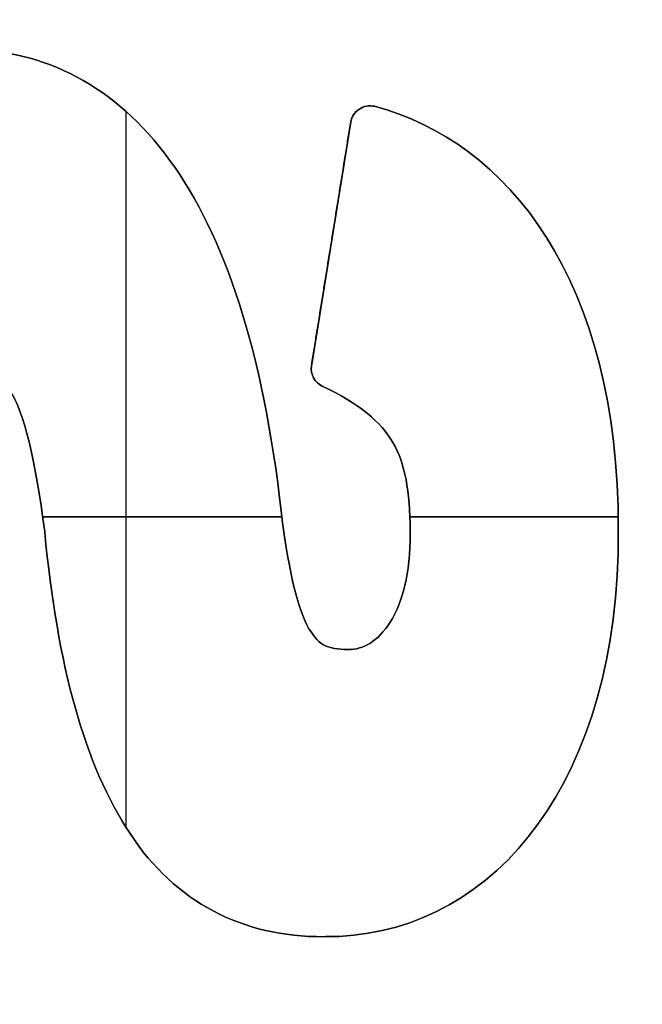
# Model space of a CAD drawing. Header units: millimetres. Extents: x -661 to 720, y -255 to 255.
# Tile 637 of 656: x -469.58 to -467.89, y -27.02 to -24.35. Entities that reach past the tile are written whole.
import ezdxf

# ---------------------------------------------------------------- set-up
doc = ezdxf.new("R2010")
doc.units = ezdxf.units.MM
doc.layers.add('Floreana 120', color=18, linetype='Continuous', true_color=0x000000)

msp = doc.modelspace()

# ---------------------------------------------------------------- linework, layer by layer
at = {"layer": 'Floreana 120', "color": 253, "true_color": 0x97aaae}
for p, q in [((-469.292, -26.5446, -0.2), (-469.292, -24.5963, -0.2)), ((-469.292, -26.5446, -0.1), (-469.292, -24.5963, -0.1)), ((-469.292, -26.5446, -0.1), (-469.292, -24.5963, -0.1)), ((-469.292, -26.5446, -0.2), (-469.292, -24.5963, -0.2)), ((-468.6817, -24.6246, -0.15), (-468.7887, -25.289, -0.15)), ((-468.6817, -24.6246, -0.15), (-468.7887, -25.289, -0.15)), ((-468.7352, -24.9568, -0.2), (-468.7352, -24.9568, -0.1)), ((-468.7352, -24.9568, -0.2), (-468.7352, -24.9568, -0.1)), ((-468.8689, -25.6989, -0.2), (-469.5192, -25.6989, -0.2)), ((-469.5192, -25.6989, -0.1), (-468.8689, -25.6989, -0.1)), ((-469.5192, -25.6989, -0.1), (-468.8689, -25.6989, -0.1)), ((-468.8689, -25.6989, -0.2), (-469.5192, -25.6989, -0.2)), ((-467.9543, -25.6989, -0.2), (-468.5207, -25.6989, -0.2)), ((-468.5207, -25.6989, -0.1), (-467.9543, -25.6989, -0.1)), ((-468.5207, -25.6989, -0.1), (-467.9543, -25.6989, -0.1)), ((-467.9543, -25.6989, -0.2), (-468.5207, -25.6989, -0.2)), ((-468.5198, -25.7448, -0.15), (-468.5198, -25.7368, -0.15)), ((-468.5198, -25.7448, -0.15), (-468.5198, -25.7368, -0.15)), ((-468.5198, -25.7408, -0.1), (-468.5198, -25.7408, -0.2)), ((-468.5198, -25.7408, -0.1), (-468.5198, -25.7408, -0.2))]:
    msp.add_line(p, q, dxfattribs=at)
at = {"layer": 'Floreana 120', "color": 250, "true_color": 0x282421}
for points, knots in [([(-652.0296, -251, 10), (-475.5296, -251, 10), (-299.0296, -251, 10), (-294.0296, -251, 10), (-294.0296, -246, 10), (-294.0296, 0, 10), (-294.0296, 246, 10), (-294.0296, 251, 10), (-299.0296, 251, 10), (-475.5296, 251, 10), (-652.0296, 251, 10), (-657.0296, 251, 10), (-657.0296, 246, 10), (-657.0296, 0, 10), (-657.0296, -246, 10), (-657.0296, -251, 10), (-652.0296, -251, 10)], [0, 0, 0, 353, 353, 363, 363, 855, 855, 865, 865, 1218, 1218, 1228, 1228, 1720, 1720, 1730, 1730, 1730]), ([(-294.0296, 246), (-294.0296, 0), (-294.0296, -246), (-294.0296, -251), (-299.0296, -251), (-475.5296, -251), (-652.0296, -251), (-657.0296, -251), (-657.0296, -246), (-657.0296, 0), (-657.0296, 246), (-657.0296, 251), (-652.0296, 251), (-475.5296, 251), (-299.0296, 251), (-294.0296, 251), (-294.0296, 246)], [0, 0, 0, 492, 492, 502, 502, 855, 855, 865, 865, 1357, 1357, 1367, 1367, 1720, 1720, 1730, 1730, 1730])]:
    msp.add_rational_spline(points, [1, 1, 1, 0.707106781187, 1, 1, 1, 0.707106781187, 1, 1, 1, 0.707106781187, 1, 1, 1, 0.707106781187, 1], degree=2, knots=knots, dxfattribs=at)
at = {"layer": 'Floreana 120', "color": 253, "true_color": 0x97aaae}
for points in [[(-482.5296, -39.5), (-475.5296, -39.5), (-468.5296, -39.5), (-465.5296, -39.5), (-465.5296, -36.5), (-465.5296, 0), (-465.5296, 36.5), (-465.5296, 39.5), (-468.5296, 39.5), (-475.5296, 39.5), (-482.5296, 39.5), (-485.5296, 39.5), (-485.5296, 36.5), (-485.5296, 0), (-485.5296, -36.5), (-485.5296, -39.5), (-482.5296, -39.5)], [(-468.5296, -39.5, -0.1), (-475.5296, -39.5, -0.1), (-482.5296, -39.5, -0.1), (-485.5296, -39.5, -0.1), (-485.5296, -36.5, -0.1), (-485.5296, 0, -0.1), (-485.5296, 36.5, -0.1), (-485.5296, 39.5, -0.1), (-482.5296, 39.5, -0.1), (-475.5296, 39.5, -0.1), (-468.5296, 39.5, -0.1), (-465.5296, 39.5, -0.1), (-465.5296, 36.5, -0.1), (-465.5296, 0, -0.1), (-465.5296, -36.5, -0.1), (-465.5296, -39.5, -0.1), (-468.5296, -39.5, -0.1)]]:
    msp.add_rational_spline(points, [1, 1, 1, 0.707106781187, 1, 1, 1, 0.707106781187, 1, 1, 1, 0.707106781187, 1, 1, 1, 0.707106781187, 1], degree=2, knots=[0, 0, 0, 14, 14, 20, 20, 93, 93, 99, 99, 113, 113, 119, 119, 192, 192, 198, 198, 198], dxfattribs=at)
for points, knots in [([(-470.4141, -26.6272, -0.2), (-470.5633, -26.4093, -0.2), (-470.6318, -26.1027, -0.2), (-470.6325, -25.7349, -0.2), (-470.6318, -25.34, -0.2), (-470.5597, -25.0158, -0.2), (-470.4108, -24.7858, -0.2), (-470.2629, -24.5545, -0.2), (-470.0327, -24.4249, -0.2), (-469.7449, -24.4256, -0.2), (-469.5363, -24.4249, -0.2), (-469.3385, -24.5112, -0.2), (-469.1883, -24.7093, -0.2), (-469.0366, -24.9069, -0.2), (-468.9287, -25.2096, -0.2), (-468.875, -25.6471, -0.2), (-468.854, -25.8393, -0.2), (-468.8259, -25.9504, -0.2), (-468.7952, -26.0031, -0.2)], [0, 0, 0, 0, 0.946022, 0.946022, 0.946022, 1.947042, 1.947042, 1.947042, 2.773577, 2.773577, 2.773577, 3.44654, 3.44654, 3.44654, 4.457775, 4.457775, 4.457775, 4.826733, 4.826733, 4.826733, 4.826733]), ([(-468.7952, -26.0031, -0.1), (-468.8259, -25.9504, -0.1), (-468.854, -25.8393, -0.1), (-468.875, -25.6471, -0.1), (-468.9287, -25.2096, -0.1), (-469.0366, -24.9069, -0.1), (-469.1883, -24.7093, -0.1), (-469.3385, -24.5112, -0.1), (-469.5363, -24.4249, -0.1), (-469.7449, -24.4256, -0.1), (-470.0327, -24.4249, -0.1), (-470.2629, -24.5545, -0.1), (-470.4108, -24.7858, -0.1), (-470.5597, -25.0158, -0.1), (-470.6318, -25.34, -0.1), (-470.6325, -25.7349, -0.1), (-470.6318, -26.1027, -0.1), (-470.5633, -26.4093, -0.1), (-470.4141, -26.6272, -0.1)], [0, 0, 0, 0, 0.368958, 0.368958, 0.368958, 1.380193, 1.380193, 1.380193, 2.053156, 2.053156, 2.053156, 2.879691, 2.879691, 2.879691, 3.880712, 3.880712, 3.880712, 4.826733, 4.826733, 4.826733, 4.826733]), ([(-468.7952, -26.0031, -0.2), (-468.8259, -25.9504, -0.2), (-468.854, -25.8393, -0.2), (-468.875, -25.6471, -0.2), (-468.9287, -25.2096, -0.2), (-469.0366, -24.9069, -0.2), (-469.1883, -24.7093, -0.2), (-469.3385, -24.5112, -0.2), (-469.5363, -24.4249, -0.2), (-469.7449, -24.4256, -0.2), (-470.0327, -24.4249, -0.2), (-470.2629, -24.5545, -0.2), (-470.4108, -24.7858, -0.2), (-470.5597, -25.0158, -0.2), (-470.6318, -25.34, -0.2), (-470.6325, -25.7349, -0.2), (-470.6318, -26.1027, -0.2), (-470.5633, -26.4093, -0.2), (-470.4141, -26.6272, -0.2)], [27, 27, 27, 27, 27.458643, 27.458643, 27.458643, 28.715686, 28.715686, 28.715686, 29.552231, 29.552231, 29.552231, 30.579677, 30.579677, 30.579677, 31.824023, 31.824023, 31.824023, 33, 33, 33, 33]), ([(-470.4141, -26.6272, -0.1), (-470.5633, -26.4093, -0.1), (-470.6318, -26.1027, -0.1), (-470.6325, -25.7349, -0.1), (-470.6318, -25.34, -0.1), (-470.5597, -25.0158, -0.1), (-470.4108, -24.7858, -0.1), (-470.2629, -24.5545, -0.1), (-470.0327, -24.4249, -0.1), (-469.7449, -24.4256, -0.1), (-469.5363, -24.4249, -0.1), (-469.3385, -24.5112, -0.1), (-469.1883, -24.7093, -0.1), (-469.0366, -24.9069, -0.1), (-468.9287, -25.2096, -0.1), (-468.875, -25.6471, -0.1), (-468.854, -25.8393, -0.1), (-468.8259, -25.9504, -0.1), (-468.7952, -26.0031, -0.1)], [-33, -33, -33, -33, -31.824023, -31.824023, -31.824023, -30.579677, -30.579677, -30.579677, -29.552231, -29.552231, -29.552231, -28.715686, -28.715686, -28.715686, -27.458643, -27.458643, -27.458643, -27, -27, -27, -27]), ([(-468.7952, -26.0031, -0.15), (-468.8259, -25.9504, -0.15), (-468.854, -25.8393, -0.15), (-468.875, -25.6471, -0.15), (-468.9287, -25.2096, -0.15), (-469.0366, -24.9069, -0.15), (-469.1883, -24.7093, -0.15), (-469.3385, -24.5112, -0.15), (-469.5363, -24.4249, -0.15), (-469.7449, -24.4256, -0.15), (-470.0327, -24.4249, -0.15), (-470.2629, -24.5545, -0.15), (-470.4108, -24.7858, -0.15), (-470.5597, -25.0158, -0.15), (-470.6318, -25.34, -0.15), (-470.6325, -25.7349, -0.15), (-470.6318, -26.1027, -0.15), (-470.5633, -26.4093, -0.15), (-470.4141, -26.6272, -0.15)], [27, 27, 27, 27, 28, 28, 28, 29, 29, 29, 30, 30, 30, 31, 31, 31, 32, 32, 32, 33, 33, 33, 33]), ([(-468.7952, -26.0031, -0.1), (-468.8259, -25.9504, -0.1), (-468.854, -25.8393, -0.1), (-468.875, -25.6471, -0.1), (-468.9287, -25.2096, -0.1), (-469.0366, -24.9069, -0.1), (-469.1883, -24.7093, -0.1), (-469.3385, -24.5112, -0.1), (-469.5363, -24.4249, -0.1), (-469.7449, -24.4256, -0.1), (-470.0327, -24.4249, -0.1), (-470.2629, -24.5545, -0.1), (-470.4108, -24.7858, -0.1), (-470.5597, -25.0158, -0.1), (-470.6318, -25.34, -0.1), (-470.6325, -25.7349, -0.1), (-470.6318, -26.1027, -0.1), (-470.5633, -26.4093, -0.1), (-470.4141, -26.6272, -0.1)], [0, 0, 0, 0, 0.368958, 0.368958, 0.368958, 1.380193, 1.380193, 1.380193, 2.053156, 2.053156, 2.053156, 2.879691, 2.879691, 2.879691, 3.880712, 3.880712, 3.880712, 4.826733, 4.826733, 4.826733, 4.826733]), ([(-468.7952, -26.0031, -0.2), (-468.8259, -25.9504, -0.2), (-468.854, -25.8393, -0.2), (-468.875, -25.6471, -0.2), (-468.9287, -25.2096, -0.2), (-469.0366, -24.9069, -0.2), (-469.1883, -24.7093, -0.2), (-469.3385, -24.5112, -0.2), (-469.5363, -24.4249, -0.2), (-469.7449, -24.4256, -0.2), (-470.0327, -24.4249, -0.2), (-470.2629, -24.5545, -0.2), (-470.4108, -24.7858, -0.2), (-470.5597, -25.0158, -0.2), (-470.6318, -25.34, -0.2), (-470.6325, -25.7349, -0.2), (-470.6318, -26.1027, -0.2), (-470.5633, -26.4093, -0.2), (-470.4141, -26.6272, -0.2)], [27, 27, 27, 27, 27.458643, 27.458643, 27.458643, 28.715686, 28.715686, 28.715686, 29.552231, 29.552231, 29.552231, 30.579677, 30.579677, 30.579677, 31.824023, 31.824023, 31.824023, 33, 33, 33, 33]), ([(-470.4141, -26.6272, -0.1), (-470.5633, -26.4093, -0.1), (-470.6318, -26.1027, -0.1), (-470.6325, -25.7349, -0.1), (-470.6318, -25.34, -0.1), (-470.5597, -25.0158, -0.1), (-470.4108, -24.7858, -0.1), (-470.2629, -24.5545, -0.1), (-470.0327, -24.4249, -0.1), (-469.7449, -24.4256, -0.1), (-469.5363, -24.4249, -0.1), (-469.3385, -24.5112, -0.1), (-469.1883, -24.7093, -0.1), (-469.0366, -24.9069, -0.1), (-468.9287, -25.2096, -0.1), (-468.875, -25.6471, -0.1), (-468.854, -25.8393, -0.1), (-468.8259, -25.9504, -0.1), (-468.7952, -26.0031, -0.1)], [-33, -33, -33, -33, -31.824023, -31.824023, -31.824023, -30.579677, -30.579677, -30.579677, -29.552231, -29.552231, -29.552231, -28.715686, -28.715686, -28.715686, -27.458643, -27.458643, -27.458643, -27, -27, -27, -27]), ([(-468.7952, -26.0031, -0.15), (-468.8259, -25.9504, -0.15), (-468.854, -25.8393, -0.15), (-468.875, -25.6471, -0.15), (-468.9287, -25.2096, -0.15), (-469.0366, -24.9069, -0.15), (-469.1883, -24.7093, -0.15), (-469.3385, -24.5112, -0.15), (-469.5363, -24.4249, -0.15), (-469.7449, -24.4256, -0.15), (-470.0327, -24.4249, -0.15), (-470.2629, -24.5545, -0.15), (-470.4108, -24.7858, -0.15), (-470.5597, -25.0158, -0.15), (-470.6318, -25.34, -0.15), (-470.6325, -25.7349, -0.15), (-470.6318, -26.1027, -0.15), (-470.5633, -26.4093, -0.15), (-470.4141, -26.6272, -0.15)], [27, 27, 27, 27, 28, 28, 28, 29, 29, 29, 30, 30, 30, 31, 31, 31, 32, 32, 32, 33, 33, 33, 33]), ([(-470.4141, -26.6272, -0.2), (-470.5633, -26.4093, -0.2), (-470.6318, -26.1027, -0.2), (-470.6325, -25.7349, -0.2), (-470.6318, -25.34, -0.2), (-470.5597, -25.0158, -0.2), (-470.4108, -24.7858, -0.2), (-470.2629, -24.5545, -0.2), (-470.0327, -24.4249, -0.2), (-469.7449, -24.4256, -0.2), (-469.5363, -24.4249, -0.2), (-469.3385, -24.5112, -0.2), (-469.1883, -24.7093, -0.2), (-469.0366, -24.9069, -0.2), (-468.9287, -25.2096, -0.2), (-468.875, -25.6471, -0.2), (-468.854, -25.8393, -0.2), (-468.8259, -25.9504, -0.2), (-468.7952, -26.0031, -0.2)], [0, 0, 0, 0, 0.946022, 0.946022, 0.946022, 1.947042, 1.947042, 1.947042, 2.773577, 2.773577, 2.773577, 3.44654, 3.44654, 3.44654, 4.457775, 4.457775, 4.457775, 4.826733, 4.826733, 4.826733, 4.826733]), ([(-468.6171, -24.582, -0.2), (-468.2557, -24.6783, -0.2), (-467.9527, -25.0519, -0.2), (-467.9541, -25.7349, -0.2), (-467.9515, -26.4157, -0.2), (-468.2861, -26.8195, -0.2), (-468.7134, -26.84, -0.2)], [0, 0, 0, 0, 1.538031, 1.538031, 1.538031, 3.17098, 3.17098, 3.17098, 3.17098]), ([(-468.7134, -26.84, -0.1), (-468.2861, -26.8195, -0.1), (-467.9515, -26.4157, -0.1), (-467.9541, -25.7349, -0.1), (-467.9527, -25.0519, -0.1), (-468.2557, -24.6783, -0.1), (-468.6171, -24.582, -0.1)], [0, 0, 0, 0, 1.632949, 1.632949, 1.632949, 3.17098, 3.17098, 3.17098, 3.17098]), ([(-468.7134, -26.84, -0.1), (-468.2861, -26.8195, -0.1), (-467.9515, -26.4157, -0.1), (-467.9541, -25.7349, -0.1), (-467.9527, -25.0519, -0.1), (-468.2557, -24.6783, -0.1), (-468.6171, -24.582, -0.1)], [0, 0, 0, 0, 1.632949, 1.632949, 1.632949, 3.17098, 3.17098, 3.17098, 3.17098]), ([(-468.7134, -26.84, -0.2), (-468.2861, -26.8195, -0.2), (-467.9515, -26.4157, -0.2), (-467.9541, -25.7349, -0.2), (-467.9527, -25.0519, -0.2), (-468.2557, -24.6783, -0.2), (-468.6171, -24.582, -0.2)], [15, 15, 15, 15, 16.029933, 16.029933, 16.029933, 17, 17, 17, 17]), ([(-468.6171, -24.582, -0.1), (-468.2557, -24.6783, -0.1), (-467.9527, -25.0519, -0.1), (-467.9541, -25.7349, -0.1), (-467.9515, -26.4157, -0.1), (-468.2861, -26.8195, -0.1), (-468.7134, -26.84, -0.1)], [-17, -17, -17, -17, -16.029933, -16.029933, -16.029933, -15, -15, -15, -15]), ([(-468.7134, -26.84, -0.15), (-468.2861, -26.8195, -0.15), (-467.9515, -26.4157, -0.15), (-467.9541, -25.7349, -0.15), (-467.9527, -25.0519, -0.15), (-468.2557, -24.6783, -0.15), (-468.6171, -24.582, -0.15)], [15, 15, 15, 15, 16, 16, 16, 17, 17, 17, 17]), ([(-468.7134, -26.84, -0.2), (-468.2861, -26.8195, -0.2), (-467.9515, -26.4157, -0.2), (-467.9541, -25.7349, -0.2), (-467.9527, -25.0519, -0.2), (-468.2557, -24.6783, -0.2), (-468.6171, -24.582, -0.2)], [15, 15, 15, 15, 16.029933, 16.029933, 16.029933, 17, 17, 17, 17]), ([(-468.6171, -24.582, -0.1), (-468.2557, -24.6783, -0.1), (-467.9527, -25.0519, -0.1), (-467.9541, -25.7349, -0.1), (-467.9515, -26.4157, -0.1), (-468.2861, -26.8195, -0.1), (-468.7134, -26.84, -0.1)], [-17, -17, -17, -17, -16.029933, -16.029933, -16.029933, -15, -15, -15, -15]), ([(-468.7134, -26.84, -0.15), (-468.2861, -26.8195, -0.15), (-467.9515, -26.4157, -0.15), (-467.9541, -25.7349, -0.15), (-467.9527, -25.0519, -0.15), (-468.2557, -24.6783, -0.15), (-468.6171, -24.582, -0.15)], [15, 15, 15, 15, 16, 16, 16, 17, 17, 17, 17]), ([(-468.6171, -24.582, -0.2), (-468.2557, -24.6783, -0.2), (-467.9527, -25.0519, -0.2), (-467.9541, -25.7349, -0.2), (-467.9515, -26.4157, -0.2), (-468.2861, -26.8195, -0.2), (-468.7134, -26.84, -0.2)], [0, 0, 0, 0, 1.538031, 1.538031, 1.538031, 3.17098, 3.17098, 3.17098, 3.17098]), ([(-468.7591, -25.3432, -0.2), (-468.7791, -25.3332, -0.2), (-468.792, -25.3115, -0.2), (-468.7887, -25.289, -0.2), (-468.7887, -25.289, -0.2), (-468.6817, -24.6246, -0.2), (-468.6817, -24.6246, -0.2), (-468.6795, -24.6103, -0.2), (-468.6712, -24.5975, -0.2), (-468.6581, -24.5896, -0.2)], [0, 0, 0, 0, 0.0703936, 0.0703936, 0.0703936, 0.743342, 0.743342, 0.743342, 0.7883097, 0.7883097, 0.7883097, 0.7883097]), ([(-468.6581, -24.5896, -0.1), (-468.6712, -24.5975, -0.1), (-468.6795, -24.6103, -0.1), (-468.6817, -24.6246, -0.1), (-468.7174, -24.846, -0.1), (-468.753, -25.0675, -0.1), (-468.7887, -25.289, -0.1), (-468.792, -25.3115, -0.1), (-468.7791, -25.3332, -0.1), (-468.7591, -25.3432, -0.1)], [0, 0, 0, 0, 0.0449677, 0.0449677, 0.0449677, 0.7179111, 0.7179111, 0.7179111, 0.7883108, 0.7883108, 0.7883108, 0.7883108]), ([(-468.6581, -24.5896, -0.1), (-468.6712, -24.5975, -0.1), (-468.6795, -24.6103, -0.1), (-468.6817, -24.6246, -0.1), (-468.7174, -24.846, -0.1), (-468.753, -25.0675, -0.1), (-468.7887, -25.289, -0.1), (-468.792, -25.3115, -0.1), (-468.7791, -25.3332, -0.1), (-468.7591, -25.3432, -0.1)], [0, 0, 0, 0, 0.0449677, 0.0449677, 0.0449677, 0.7179111, 0.7179111, 0.7179111, 0.7883108, 0.7883108, 0.7883108, 0.7883108]), ([(-468.7591, -25.3432, -0.2), (-468.7791, -25.3332, -0.2), (-468.792, -25.3115, -0.2), (-468.7887, -25.289, -0.2), (-468.7887, -25.289, -0.2), (-468.6817, -24.6246, -0.2), (-468.6817, -24.6246, -0.2), (-468.6795, -24.6103, -0.2), (-468.6712, -24.5975, -0.2), (-468.6581, -24.5896, -0.2)], [0, 0, 0, 0, 0.0703936, 0.0703936, 0.0703936, 0.743342, 0.743342, 0.743342, 0.7883097, 0.7883097, 0.7883097, 0.7883097]), ([(-468.6895, -26.06, -0.2), (-468.6457, -26.0595, -0.2), (-468.6085, -26.0374, -0.2), (-468.5746, -25.9854, -0.2), (-468.5413, -25.9337, -0.2), (-468.5195, -25.8509, -0.2), (-468.5198, -25.7448, -0.2), (-468.5198, -25.7421, -0.2), (-468.5198, -25.7395, -0.2), (-468.5198, -25.7368, -0.2), (-468.5208, -25.6283, -0.2), (-468.5341, -25.5532, -0.2), (-468.5668, -25.4969, -0.2), (-468.6004, -25.44, -0.2), (-468.6549, -25.3925, -0.2), (-468.7591, -25.3432, -0.2)], [0, 0, 0, 0, 0.1491156, 0.1491156, 0.1491156, 0.4023659, 0.4023659, 0.4023659, 0.4102897, 0.4102897, 0.4102897, 0.6602259, 0.6602259, 0.6602259, 0.9137961, 0.9137961, 0.9137961, 0.9137961]), ([(-468.7591, -25.3432, -0.2), (-468.6549, -25.3925, -0.2), (-468.6004, -25.44, -0.2), (-468.5668, -25.4969, -0.2), (-468.5341, -25.5532, -0.2), (-468.5208, -25.6283, -0.2), (-468.5198, -25.7368, -0.2)], [21, 21, 21, 21, 22.007217, 22.007217, 22.007217, 23, 23, 23, 23]), ([(-468.5198, -25.7368, -0.1), (-468.5208, -25.6283, -0.1), (-468.5341, -25.5532, -0.1), (-468.5668, -25.4969, -0.1), (-468.6004, -25.44, -0.1), (-468.6549, -25.3925, -0.1), (-468.7591, -25.3432, -0.1)], [-23, -23, -23, -23, -22.007217, -22.007217, -22.007217, -21, -21, -21, -21]), ([(-468.7591, -25.3432, -0.15), (-468.6549, -25.3925, -0.15), (-468.6004, -25.44, -0.15), (-468.5668, -25.4969, -0.15), (-468.5341, -25.5532, -0.15), (-468.5208, -25.6283, -0.15), (-468.5198, -25.7368, -0.15)], [21, 21, 21, 21, 22, 22, 22, 23, 23, 23, 23]), ([(-468.7591, -25.3432, -0.2), (-468.6549, -25.3925, -0.2), (-468.6004, -25.44, -0.2), (-468.5668, -25.4969, -0.2), (-468.5341, -25.5532, -0.2), (-468.5208, -25.6283, -0.2), (-468.5198, -25.7368, -0.2)], [21, 21, 21, 21, 22.007217, 22.007217, 22.007217, 23, 23, 23, 23]), ([(-468.5198, -25.7368, -0.1), (-468.5208, -25.6283, -0.1), (-468.5341, -25.5532, -0.1), (-468.5668, -25.4969, -0.1), (-468.6004, -25.44, -0.1), (-468.6549, -25.3925, -0.1), (-468.7591, -25.3432, -0.1)], [-23, -23, -23, -23, -22.007217, -22.007217, -22.007217, -21, -21, -21, -21]), ([(-468.7591, -25.3432, -0.15), (-468.6549, -25.3925, -0.15), (-468.6004, -25.44, -0.15), (-468.5668, -25.4969, -0.15), (-468.5341, -25.5532, -0.15), (-468.5208, -25.6283, -0.15), (-468.5198, -25.7368, -0.15)], [21, 21, 21, 21, 22, 22, 22, 23, 23, 23, 23]), ([(-468.7591, -25.3432, -0.1), (-468.6549, -25.3925, -0.1), (-468.6004, -25.44, -0.1), (-468.5668, -25.4969, -0.1), (-468.5341, -25.5532, -0.1), (-468.5208, -25.6283, -0.1), (-468.5198, -25.7368, -0.1), (-468.5198, -25.7395, -0.1), (-468.5198, -25.7421, -0.1), (-468.5198, -25.7448, -0.1), (-468.5195, -25.8509, -0.1), (-468.5413, -25.9337, -0.1), (-468.5746, -25.9854, -0.1), (-468.6085, -26.0374, -0.1), (-468.6457, -26.0595, -0.1), (-468.6895, -26.06, -0.1)], [0, 0, 0, 0, 0.2535702, 0.2535702, 0.2535702, 0.5035064, 0.5035064, 0.5035064, 0.5114302, 0.5114302, 0.5114302, 0.7646805, 0.7646805, 0.7646805, 0.9137956, 0.9137956, 0.9137956, 0.9137956]), ([(-468.7591, -25.3432, -0.1), (-468.6549, -25.3925, -0.1), (-468.6004, -25.44, -0.1), (-468.5668, -25.4969, -0.1), (-468.5341, -25.5532, -0.1), (-468.5208, -25.6283, -0.1), (-468.5198, -25.7368, -0.1), (-468.5198, -25.7395, -0.1), (-468.5198, -25.7421, -0.1), (-468.5198, -25.7448, -0.1), (-468.5195, -25.8509, -0.1), (-468.5413, -25.9337, -0.1), (-468.5746, -25.9854, -0.1), (-468.6085, -26.0374, -0.1), (-468.6457, -26.0595, -0.1), (-468.6895, -26.06, -0.1)], [0, 0, 0, 0, 0.2535702, 0.2535702, 0.2535702, 0.5035064, 0.5035064, 0.5035064, 0.5114302, 0.5114302, 0.5114302, 0.7646805, 0.7646805, 0.7646805, 0.9137956, 0.9137956, 0.9137956, 0.9137956]), ([(-468.6895, -26.06, -0.2), (-468.6457, -26.0595, -0.2), (-468.6085, -26.0374, -0.2), (-468.5746, -25.9854, -0.2), (-468.5413, -25.9337, -0.2), (-468.5195, -25.8509, -0.2), (-468.5198, -25.7448, -0.2), (-468.5198, -25.7421, -0.2), (-468.5198, -25.7395, -0.2), (-468.5198, -25.7368, -0.2), (-468.5208, -25.6283, -0.2), (-468.5341, -25.5532, -0.2), (-468.5668, -25.4969, -0.2), (-468.6004, -25.44, -0.2), (-468.6549, -25.3925, -0.2), (-468.7591, -25.3432, -0.2)], [0, 0, 0, 0, 0.1491156, 0.1491156, 0.1491156, 0.4023659, 0.4023659, 0.4023659, 0.4102897, 0.4102897, 0.4102897, 0.6602259, 0.6602259, 0.6602259, 0.9137961, 0.9137961, 0.9137961, 0.9137961]), ([(-468.7134, -26.84, -0.2), (-468.7288, -26.84, -0.2), (-468.742, -26.8408, -0.2), (-468.7551, -26.8408, -0.2), (-468.9768, -26.8422, -0.2), (-469.1592, -26.7464, -0.2), (-469.2817, -26.5606, -0.2), (-469.4057, -26.3742, -0.2), (-469.4794, -26.1041, -0.2), (-469.5137, -25.7399, -0.2)], [0, 0, 0, 0, 0.041714, 0.041714, 0.041714, 0.692028, 0.692028, 0.692028, 1.561635, 1.561635, 1.561635, 1.561635]), ([(-469.5137, -25.7399, -0.2), (-469.4794, -26.1041, -0.2), (-469.4057, -26.3742, -0.2), (-469.2817, -26.5606, -0.2), (-469.1592, -26.7464, -0.2), (-468.9768, -26.8422, -0.2), (-468.7551, -26.8408, -0.2), (-468.742, -26.8408, -0.2), (-468.7288, -26.84, -0.2), (-468.7134, -26.84, -0.2)], [12, 12, 12, 12, 13.67057, 13.67057, 13.67057, 14.919865, 14.919865, 14.919865, 15, 15, 15, 15]), ([(-468.7134, -26.84, -0.1), (-468.7288, -26.84, -0.1), (-468.742, -26.8408, -0.1), (-468.7551, -26.8408, -0.1), (-468.9768, -26.8422, -0.1), (-469.1592, -26.7464, -0.1), (-469.2817, -26.5606, -0.1), (-469.4057, -26.3742, -0.1), (-469.4794, -26.1041, -0.1), (-469.5137, -25.7399, -0.1)], [-15, -15, -15, -15, -14.919865, -14.919865, -14.919865, -13.67057, -13.67057, -13.67057, -12, -12, -12, -12]), ([(-469.5137, -25.7399, -0.15), (-469.4794, -26.1041, -0.15), (-469.4057, -26.3742, -0.15), (-469.2817, -26.5606, -0.15), (-469.1592, -26.7464, -0.15), (-468.9768, -26.8422, -0.15), (-468.7551, -26.8408, -0.15), (-468.742, -26.8408, -0.15), (-468.7288, -26.84, -0.15), (-468.7134, -26.84, -0.15)], [12, 12, 12, 12, 13, 13, 13, 14, 14, 14, 15, 15, 15, 15]), ([(-469.5137, -25.7399, -0.1), (-469.4794, -26.1041, -0.1), (-469.4057, -26.3742, -0.1), (-469.2817, -26.5606, -0.1), (-469.1592, -26.7464, -0.1), (-468.9768, -26.8422, -0.1), (-468.7551, -26.8408, -0.1), (-468.742, -26.8408, -0.1), (-468.7288, -26.84, -0.1), (-468.7134, -26.84, -0.1)], [0, 0, 0, 0, 0.869607, 0.869607, 0.869607, 1.519921, 1.519921, 1.519921, 1.561635, 1.561635, 1.561635, 1.561635]), ([(-469.5137, -25.7399, -0.1), (-469.4794, -26.1041, -0.1), (-469.4057, -26.3742, -0.1), (-469.2817, -26.5606, -0.1), (-469.1592, -26.7464, -0.1), (-468.9768, -26.8422, -0.1), (-468.7551, -26.8408, -0.1), (-468.742, -26.8408, -0.1), (-468.7288, -26.84, -0.1), (-468.7134, -26.84, -0.1)], [0, 0, 0, 0, 0.869607, 0.869607, 0.869607, 1.519921, 1.519921, 1.519921, 1.561635, 1.561635, 1.561635, 1.561635]), ([(-469.5137, -25.7399, -0.2), (-469.4794, -26.1041, -0.2), (-469.4057, -26.3742, -0.2), (-469.2817, -26.5606, -0.2), (-469.1592, -26.7464, -0.2), (-468.9768, -26.8422, -0.2), (-468.7551, -26.8408, -0.2), (-468.742, -26.8408, -0.2), (-468.7288, -26.84, -0.2), (-468.7134, -26.84, -0.2)], [12, 12, 12, 12, 13.67057, 13.67057, 13.67057, 14.919865, 14.919865, 14.919865, 15, 15, 15, 15]), ([(-468.7134, -26.84, -0.1), (-468.7288, -26.84, -0.1), (-468.742, -26.8408, -0.1), (-468.7551, -26.8408, -0.1), (-468.9768, -26.8422, -0.1), (-469.1592, -26.7464, -0.1), (-469.2817, -26.5606, -0.1), (-469.4057, -26.3742, -0.1), (-469.4794, -26.1041, -0.1), (-469.5137, -25.7399, -0.1)], [-15, -15, -15, -15, -14.919865, -14.919865, -14.919865, -13.67057, -13.67057, -13.67057, -12, -12, -12, -12]), ([(-469.5137, -25.7399, -0.15), (-469.4794, -26.1041, -0.15), (-469.4057, -26.3742, -0.15), (-469.2817, -26.5606, -0.15), (-469.1592, -26.7464, -0.15), (-468.9768, -26.8422, -0.15), (-468.7551, -26.8408, -0.15), (-468.742, -26.8408, -0.15), (-468.7288, -26.84, -0.15), (-468.7134, -26.84, -0.15)], [12, 12, 12, 12, 13, 13, 13, 14, 14, 14, 15, 15, 15, 15]), ([(-468.7134, -26.84, -0.2), (-468.7288, -26.84, -0.2), (-468.742, -26.8408, -0.2), (-468.7551, -26.8408, -0.2), (-468.9768, -26.8422, -0.2), (-469.1592, -26.7464, -0.2), (-469.2817, -26.5606, -0.2), (-469.4057, -26.3742, -0.2), (-469.4794, -26.1041, -0.2), (-469.5137, -25.7399, -0.2)], [0, 0, 0, 0, 0.041714, 0.041714, 0.041714, 0.692028, 0.692028, 0.692028, 1.561635, 1.561635, 1.561635, 1.561635]), ([(-468.5198, -25.7448, -0.2), (-468.5195, -25.8509, -0.2), (-468.5413, -25.9337, -0.2), (-468.5746, -25.9854, -0.2), (-468.6085, -26.0374, -0.2), (-468.6457, -26.0595, -0.2), (-468.6895, -26.06, -0.2)], [24, 24, 24, 24, 25.258806, 25.258806, 25.258806, 26, 26, 26, 26]), ([(-468.6895, -26.06, -0.1), (-468.6457, -26.0595, -0.1), (-468.6085, -26.0374, -0.1), (-468.5746, -25.9854, -0.1), (-468.5413, -25.9337, -0.1), (-468.5195, -25.8509, -0.1), (-468.5198, -25.7448, -0.1)], [-26, -26, -26, -26, -25.258806, -25.258806, -25.258806, -24, -24, -24, -24]), ([(-468.5198, -25.7448, -0.15), (-468.5195, -25.8509, -0.15), (-468.5413, -25.9337, -0.15), (-468.5746, -25.9854, -0.15), (-468.6085, -26.0374, -0.15), (-468.6457, -26.0595, -0.15), (-468.6895, -26.06, -0.15)], [24, 24, 24, 24, 25, 25, 25, 26, 26, 26, 26]), ([(-468.5198, -25.7448, -0.2), (-468.5195, -25.8509, -0.2), (-468.5413, -25.9337, -0.2), (-468.5746, -25.9854, -0.2), (-468.6085, -26.0374, -0.2), (-468.6457, -26.0595, -0.2), (-468.6895, -26.06, -0.2)], [24, 24, 24, 24, 25.258806, 25.258806, 25.258806, 26, 26, 26, 26]), ([(-468.6895, -26.06, -0.1), (-468.6457, -26.0595, -0.1), (-468.6085, -26.0374, -0.1), (-468.5746, -25.9854, -0.1), (-468.5413, -25.9337, -0.1), (-468.5195, -25.8509, -0.1), (-468.5198, -25.7448, -0.1)], [-26, -26, -26, -26, -25.258806, -25.258806, -25.258806, -24, -24, -24, -24]), ([(-468.5198, -25.7448, -0.15), (-468.5195, -25.8509, -0.15), (-468.5413, -25.9337, -0.15), (-468.5746, -25.9854, -0.15), (-468.6085, -26.0374, -0.15), (-468.6457, -26.0595, -0.15), (-468.6895, -26.06, -0.15)], [24, 24, 24, 24, 25, 25, 25, 26, 26, 26, 26])]:
    msp.add_open_spline(points, degree=3, knots=knots, dxfattribs=at)
for points, degree in [([(-468.6171, -24.582, -0.2), (-468.6314, -24.5791, -0.2), (-468.6457, -24.5813, -0.2), (-468.6581, -24.5896, -0.2)], 3), ([(-468.6581, -24.5896, -0.1), (-468.6457, -24.5813, -0.1), (-468.6314, -24.5791, -0.1), (-468.6171, -24.582, -0.1)], 3), ([(-468.6171, -24.582, -0.15), (-468.6314, -24.5791, -0.15), (-468.6457, -24.5813, -0.15), (-468.6581, -24.5896, -0.15)], 3), ([(-468.6581, -24.5896, -0.2), (-468.6457, -24.5813, -0.2), (-468.6314, -24.5791, -0.2), (-468.6171, -24.582, -0.2)], 3), ([(-468.6171, -24.582, -0.1), (-468.6314, -24.5791, -0.1), (-468.6457, -24.5813, -0.1), (-468.6581, -24.5896, -0.1)], 3), ([(-468.6171, -24.582, -0.1), (-468.6314, -24.5791, -0.1), (-468.6457, -24.5813, -0.1), (-468.6581, -24.5896, -0.1)], 3), ([(-468.6171, -24.582, -0.2), (-468.6314, -24.5791, -0.2), (-468.6457, -24.5813, -0.2), (-468.6581, -24.5896, -0.2)], 3), ([(-468.6581, -24.5896, -0.1), (-468.6457, -24.5813, -0.1), (-468.6314, -24.5791, -0.1), (-468.6171, -24.582, -0.1)], 3), ([(-468.6171, -24.582, -0.15), (-468.6314, -24.5791, -0.15), (-468.6457, -24.5813, -0.15), (-468.6581, -24.5896, -0.15)], 3), ([(-468.6581, -24.5896, -0.2), (-468.6457, -24.5813, -0.2), (-468.6314, -24.5791, -0.2), (-468.6171, -24.582, -0.2)], 3), ([(-468.6383, -24.5816, -0.1), (-468.6383, -24.5816, -0.15), (-468.6383, -24.5816, -0.2)], 2), ([(-468.6383, -24.5816, -0.1), (-468.6383, -24.5816, -0.15), (-468.6383, -24.5816, -0.2)], 2), ([(-468.6171, -24.582, -0.1), (-468.6171, -24.582, -0.15), (-468.6171, -24.582, -0.2)], 2), ([(-468.6171, -24.582, -0.2), (-468.6171, -24.582, -0.15), (-468.6171, -24.582, -0.1)], 2), ([(-468.6171, -24.582, -0.1), (-468.6171, -24.582, -0.15), (-468.6171, -24.582, -0.2)], 2), ([(-468.6171, -24.582, -0.2), (-468.6171, -24.582, -0.15), (-468.6171, -24.582, -0.1)], 2), ([(-468.6581, -24.5896, -0.2), (-468.6712, -24.5975, -0.2), (-468.6795, -24.6103, -0.2), (-468.6817, -24.6246, -0.2)], 3), ([(-468.6817, -24.6246, -0.1), (-468.6795, -24.6103, -0.1), (-468.6712, -24.5975, -0.1), (-468.6581, -24.5896, -0.1)], 3), ([(-468.6581, -24.5896, -0.15), (-468.6712, -24.5975, -0.15), (-468.6795, -24.6103, -0.15), (-468.6817, -24.6246, -0.15)], 3), ([(-468.6581, -24.5896, -0.2), (-468.6712, -24.5975, -0.2), (-468.6795, -24.6103, -0.2), (-468.6817, -24.6246, -0.2)], 3), ([(-468.6817, -24.6246, -0.1), (-468.6795, -24.6103, -0.1), (-468.6712, -24.5975, -0.1), (-468.6581, -24.5896, -0.1)], 3), ([(-468.6581, -24.5896, -0.15), (-468.6712, -24.5975, -0.15), (-468.6795, -24.6103, -0.15), (-468.6817, -24.6246, -0.15)], 3), ([(-468.674, -24.6047, -0.1), (-468.674, -24.6047, -0.15), (-468.674, -24.6047, -0.2)], 2), ([(-468.674, -24.6047, -0.1), (-468.674, -24.6047, -0.15), (-468.674, -24.6047, -0.2)], 2), ([(-468.6581, -24.5896, -0.2), (-468.6581, -24.5896, -0.15), (-468.6581, -24.5896, -0.1)], 2), ([(-468.6581, -24.5896, -0.1), (-468.6581, -24.5896, -0.15), (-468.6581, -24.5896, -0.2)], 2), ([(-468.6581, -24.5896, -0.1), (-468.6581, -24.5896, -0.15), (-468.6581, -24.5896, -0.2)], 2), ([(-468.6581, -24.5896, -0.2), (-468.6581, -24.5896, -0.15), (-468.6581, -24.5896, -0.1)], 2), ([(-468.7887, -25.289, -0.1), (-468.7352, -24.9568, -0.1), (-468.6817, -24.6246, -0.1)], 2), ([(-468.6817, -24.6246, -0.2), (-468.7352, -24.9568, -0.2), (-468.7887, -25.289, -0.2)], 2), ([(-468.7887, -25.289, -0.1), (-468.7352, -24.9568, -0.1), (-468.6817, -24.6246, -0.1)], 2), ([(-468.6817, -24.6246, -0.2), (-468.7352, -24.9568, -0.2), (-468.7887, -25.289, -0.2)], 2), ([(-468.6817, -24.6246, -0.2), (-468.6817, -24.6246, -0.15), (-468.6817, -24.6246, -0.1)], 2), ([(-468.6817, -24.6246, -0.2), (-468.6817, -24.6246, -0.15), (-468.6817, -24.6246, -0.1)], 2), ([(-468.6817, -24.6246, -0.1), (-468.6817, -24.6246, -0.15), (-468.6817, -24.6246, -0.2)], 2), ([(-468.6817, -24.6246, -0.1), (-468.6817, -24.6246, -0.15), (-468.6817, -24.6246, -0.2)], 2), ([(-469.1883, -24.7093, -0.1), (-469.1883, -24.7093, -0.15), (-469.1883, -24.7093, -0.2)], 2), ([(-469.1883, -24.7093, -0.1), (-469.1883, -24.7093, -0.15), (-469.1883, -24.7093, -0.2)], 2), ([(-468.7887, -25.289, -0.2), (-468.792, -25.3115, -0.2), (-468.7791, -25.3332, -0.2), (-468.7591, -25.3432, -0.2)], 3), ([(-468.7591, -25.3432, -0.1), (-468.7791, -25.3332, -0.1), (-468.792, -25.3115, -0.1), (-468.7887, -25.289, -0.1)], 3), ([(-468.7887, -25.289, -0.15), (-468.792, -25.3115, -0.15), (-468.7791, -25.3332, -0.15), (-468.7591, -25.3432, -0.15)], 3), ([(-468.7887, -25.289, -0.2), (-468.792, -25.3115, -0.2), (-468.7791, -25.3332, -0.2), (-468.7591, -25.3432, -0.2)], 3), ([(-468.7591, -25.3432, -0.1), (-468.7791, -25.3332, -0.1), (-468.792, -25.3115, -0.1), (-468.7887, -25.289, -0.1)], 3), ([(-468.7887, -25.289, -0.15), (-468.792, -25.3115, -0.15), (-468.7791, -25.3332, -0.15), (-468.7591, -25.3432, -0.15)], 3), ([(-468.7887, -25.289, -0.1), (-468.7887, -25.289, -0.15), (-468.7887, -25.289, -0.2)], 2), ([(-468.7887, -25.289, -0.2), (-468.7887, -25.289, -0.15), (-468.7887, -25.289, -0.1)], 2), ([(-468.7887, -25.289, -0.2), (-468.7887, -25.289, -0.15), (-468.7887, -25.289, -0.1)], 2), ([(-468.7887, -25.289, -0.1), (-468.7887, -25.289, -0.15), (-468.7887, -25.289, -0.2)], 2), ([(-468.7826, -25.3208, -0.1), (-468.7826, -25.3208, -0.15), (-468.7826, -25.3208, -0.2)], 2), ([(-468.7826, -25.3208, -0.1), (-468.7826, -25.3208, -0.15), (-468.7826, -25.3208, -0.2)], 2), ([(-469.6074, -25.3563, -0.2), (-469.5699, -25.4175, -0.2), (-469.5399, -25.5374, -0.2), (-469.5137, -25.7399, -0.2)], 3), ([(-469.5137, -25.7399, -0.1), (-469.5399, -25.5374, -0.1), (-469.5699, -25.4175, -0.1), (-469.6074, -25.3563, -0.1)], 3), ([(-469.6074, -25.3563, -0.15), (-469.5699, -25.4175, -0.15), (-469.5399, -25.5374, -0.15), (-469.5137, -25.7399, -0.15)], 3), ([(-469.5137, -25.7399, -0.2), (-469.5399, -25.5374, -0.2), (-469.5699, -25.4175, -0.2), (-469.6074, -25.3563, -0.2)], 3), ([(-469.6074, -25.3563, -0.1), (-469.5699, -25.4175, -0.1), (-469.5399, -25.5374, -0.1), (-469.5137, -25.7399, -0.1)], 3), ([(-469.6074, -25.3563, -0.1), (-469.5699, -25.4175, -0.1), (-469.5399, -25.5374, -0.1), (-469.5137, -25.7399, -0.1)], 3), ([(-469.5137, -25.7399, -0.2), (-469.5399, -25.5374, -0.2), (-469.5699, -25.4175, -0.2), (-469.6074, -25.3563, -0.2)], 3), ([(-469.6074, -25.3563, -0.2), (-469.5699, -25.4175, -0.2), (-469.5399, -25.5374, -0.2), (-469.5137, -25.7399, -0.2)], 3), ([(-469.5137, -25.7399, -0.1), (-469.5399, -25.5374, -0.1), (-469.5699, -25.4175, -0.1), (-469.6074, -25.3563, -0.1)], 3), ([(-469.6074, -25.3563, -0.15), (-469.5699, -25.4175, -0.15), (-469.5399, -25.5374, -0.15), (-469.5137, -25.7399, -0.15)], 3), ([(-468.7591, -25.3432, -0.2), (-468.7591, -25.3432, -0.15), (-468.7591, -25.3432, -0.1)], 2), ([(-468.7591, -25.3432, -0.1), (-468.7591, -25.3432, -0.15), (-468.7591, -25.3432, -0.2)], 2), ([(-468.7591, -25.3432, -0.1), (-468.7591, -25.3432, -0.15), (-468.7591, -25.3432, -0.2)], 2), ([(-468.7591, -25.3432, -0.2), (-468.7591, -25.3432, -0.15), (-468.7591, -25.3432, -0.1)], 2), ([(-469.5563, -25.4951, -0.1), (-469.5563, -25.4951, -0.15), (-469.5563, -25.4951, -0.2)], 2), ([(-469.5563, -25.4951, -0.1), (-469.5563, -25.4951, -0.15), (-469.5563, -25.4951, -0.2)], 2), ([(-468.5668, -25.4969, -0.1), (-468.5668, -25.4969, -0.15), (-468.5668, -25.4969, -0.2)], 2), ([(-468.5668, -25.4969, -0.1), (-468.5668, -25.4969, -0.15), (-468.5668, -25.4969, -0.2)], 2), ([(-468.875, -25.6471, -0.1), (-468.875, -25.6471, -0.15), (-468.875, -25.6471, -0.2)], 2), ([(-468.875, -25.6471, -0.1), (-468.875, -25.6471, -0.15), (-468.875, -25.6471, -0.2)], 2), ([(-469.5137, -25.7399, -0.2), (-469.5137, -25.7399, -0.15), (-469.5137, -25.7399, -0.1)], 2), ([(-469.5137, -25.7399, -0.1), (-469.5137, -25.7399, -0.15), (-469.5137, -25.7399, -0.2)], 2), ([(-469.5137, -25.7399, -0.1), (-469.5137, -25.7399, -0.15), (-469.5137, -25.7399, -0.2)], 2), ([(-469.5137, -25.7399, -0.2), (-469.5137, -25.7399, -0.15), (-469.5137, -25.7399, -0.1)], 2), ([(-468.5198, -25.7448, -0.1), (-468.5198, -25.7408, -0.1), (-468.5198, -25.7368, -0.1)], 2), ([(-468.5198, -25.7368, -0.1), (-468.5198, -25.7368, -0.15), (-468.5198, -25.7368, -0.2)], 2), ([(-468.5198, -25.7368, -0.2), (-468.5198, -25.7408, -0.2), (-468.5198, -25.7448, -0.2)], 2), ([(-468.5198, -25.7368, -0.2), (-468.5198, -25.7368, -0.15), (-468.5198, -25.7368, -0.1)], 2), ([(-468.5198, -25.7368, -0.2), (-468.5198, -25.7368, -0.15), (-468.5198, -25.7368, -0.1)], 2), ([(-468.5198, -25.7448, -0.1), (-468.5198, -25.7408, -0.1), (-468.5198, -25.7368, -0.1)], 2), ([(-468.5198, -25.7368, -0.1), (-468.5198, -25.7368, -0.15), (-468.5198, -25.7368, -0.2)], 2), ([(-468.5198, -25.7368, -0.2), (-468.5198, -25.7408, -0.2), (-468.5198, -25.7448, -0.2)], 2), ([(-467.9541, -25.7349, -0.1), (-467.9541, -25.7349, -0.15), (-467.9541, -25.7349, -0.2)], 2), ([(-467.9541, -25.7349, -0.1), (-467.9541, -25.7349, -0.15), (-467.9541, -25.7349, -0.2)], 2), ([(-468.5198, -25.7448, -0.2), (-468.5198, -25.7448, -0.15), (-468.5198, -25.7448, -0.1)], 2), ([(-468.5198, -25.7448, -0.1), (-468.5198, -25.7448, -0.15), (-468.5198, -25.7448, -0.2)], 2), ([(-468.5198, -25.7448, -0.1), (-468.5198, -25.7448, -0.15), (-468.5198, -25.7448, -0.2)], 2), ([(-468.5198, -25.7448, -0.2), (-468.5198, -25.7448, -0.15), (-468.5198, -25.7448, -0.1)], 2), ([(-468.6895, -26.06, -0.2), (-468.7463, -26.0564, -0.2), (-468.7639, -26.0534, -0.2), (-468.7952, -26.0031, -0.2)], 3), ([(-468.7952, -26.0031, -0.2), (-468.7952, -26.0031, -0.15), (-468.7952, -26.0031, -0.1)], 2), ([(-468.7952, -26.0031, -0.1), (-468.7639, -26.0534, -0.1), (-468.7463, -26.0564, -0.1), (-468.6895, -26.06, -0.1)], 3), ([(-468.6895, -26.06, -0.15), (-468.7463, -26.0564, -0.15), (-468.7639, -26.0534, -0.15), (-468.7952, -26.0031, -0.15)], 3), ([(-468.7952, -26.0031, -0.2), (-468.7639, -26.0534, -0.2), (-468.7463, -26.0564, -0.2), (-468.6895, -26.06, -0.2)], 3), ([(-468.6895, -26.06, -0.1), (-468.7463, -26.0564, -0.1), (-468.7639, -26.0534, -0.1), (-468.7952, -26.0031, -0.1)], 3), ([(-468.7952, -26.0031, -0.1), (-468.7952, -26.0031, -0.15), (-468.7952, -26.0031, -0.2)], 2), ([(-468.6895, -26.06, -0.1), (-468.7463, -26.0564, -0.1), (-468.7639, -26.0534, -0.1), (-468.7952, -26.0031, -0.1)], 3), ([(-468.6895, -26.06, -0.2), (-468.7463, -26.0564, -0.2), (-468.7639, -26.0534, -0.2), (-468.7952, -26.0031, -0.2)], 3), ([(-468.7952, -26.0031, -0.2), (-468.7952, -26.0031, -0.15), (-468.7952, -26.0031, -0.1)], 2), ([(-468.7952, -26.0031, -0.1), (-468.7639, -26.0534, -0.1), (-468.7463, -26.0564, -0.1), (-468.6895, -26.06, -0.1)], 3), ([(-468.6895, -26.06, -0.15), (-468.7463, -26.0564, -0.15), (-468.7639, -26.0534, -0.15), (-468.7952, -26.0031, -0.15)], 3), ([(-468.7952, -26.0031, -0.1), (-468.7952, -26.0031, -0.15), (-468.7952, -26.0031, -0.2)], 2), ([(-468.7952, -26.0031, -0.2), (-468.7639, -26.0534, -0.2), (-468.7463, -26.0564, -0.2), (-468.6895, -26.06, -0.2)], 3), ([(-468.5746, -25.9854, -0.1), (-468.5746, -25.9854, -0.15), (-468.5746, -25.9854, -0.2)], 2), ([(-468.5746, -25.9854, -0.1), (-468.5746, -25.9854, -0.15), (-468.5746, -25.9854, -0.2)], 2), ([(-468.7519, -26.0491, -0.1), (-468.7519, -26.0491, -0.15), (-468.7519, -26.0491, -0.2)], 2), ([(-468.7519, -26.0491, -0.1), (-468.7519, -26.0491, -0.15), (-468.7519, -26.0491, -0.2)], 2), ([(-468.6895, -26.06, -0.2), (-468.6895, -26.06, -0.15), (-468.6895, -26.06, -0.1)], 2), ([(-468.6895, -26.06, -0.1), (-468.6895, -26.06, -0.15), (-468.6895, -26.06, -0.2)], 2), ([(-468.6895, -26.06, -0.2), (-468.6895, -26.06, -0.15), (-468.6895, -26.06, -0.1)], 2), ([(-468.6895, -26.06, -0.1), (-468.6895, -26.06, -0.15), (-468.6895, -26.06, -0.2)], 2), ([(-469.2817, -26.5606, -0.1), (-469.2817, -26.5606, -0.15), (-469.2817, -26.5606, -0.2)], 2), ([(-469.2817, -26.5606, -0.1), (-469.2817, -26.5606, -0.15), (-469.2817, -26.5606, -0.2)], 2), ([(-468.7551, -26.8408, -0.1), (-468.7551, -26.8408, -0.15), (-468.7551, -26.8408, -0.2)], 2), ([(-468.7551, -26.8408, -0.1), (-468.7551, -26.8408, -0.15), (-468.7551, -26.8408, -0.2)], 2), ([(-468.7134, -26.84, -0.2), (-468.7134, -26.84, -0.15), (-468.7134, -26.84, -0.1)], 2), ([(-468.7134, -26.84, -0.1), (-468.7134, -26.84, -0.15), (-468.7134, -26.84, -0.2)], 2), ([(-468.7134, -26.84, -0.2), (-468.7134, -26.84, -0.15), (-468.7134, -26.84, -0.1)], 2), ([(-468.7134, -26.84, -0.1), (-468.7134, -26.84, -0.15), (-468.7134, -26.84, -0.2)], 2)]:
    msp.add_open_spline(points, degree=degree, dxfattribs=at)

doc.saveas('drawing.dxf')
